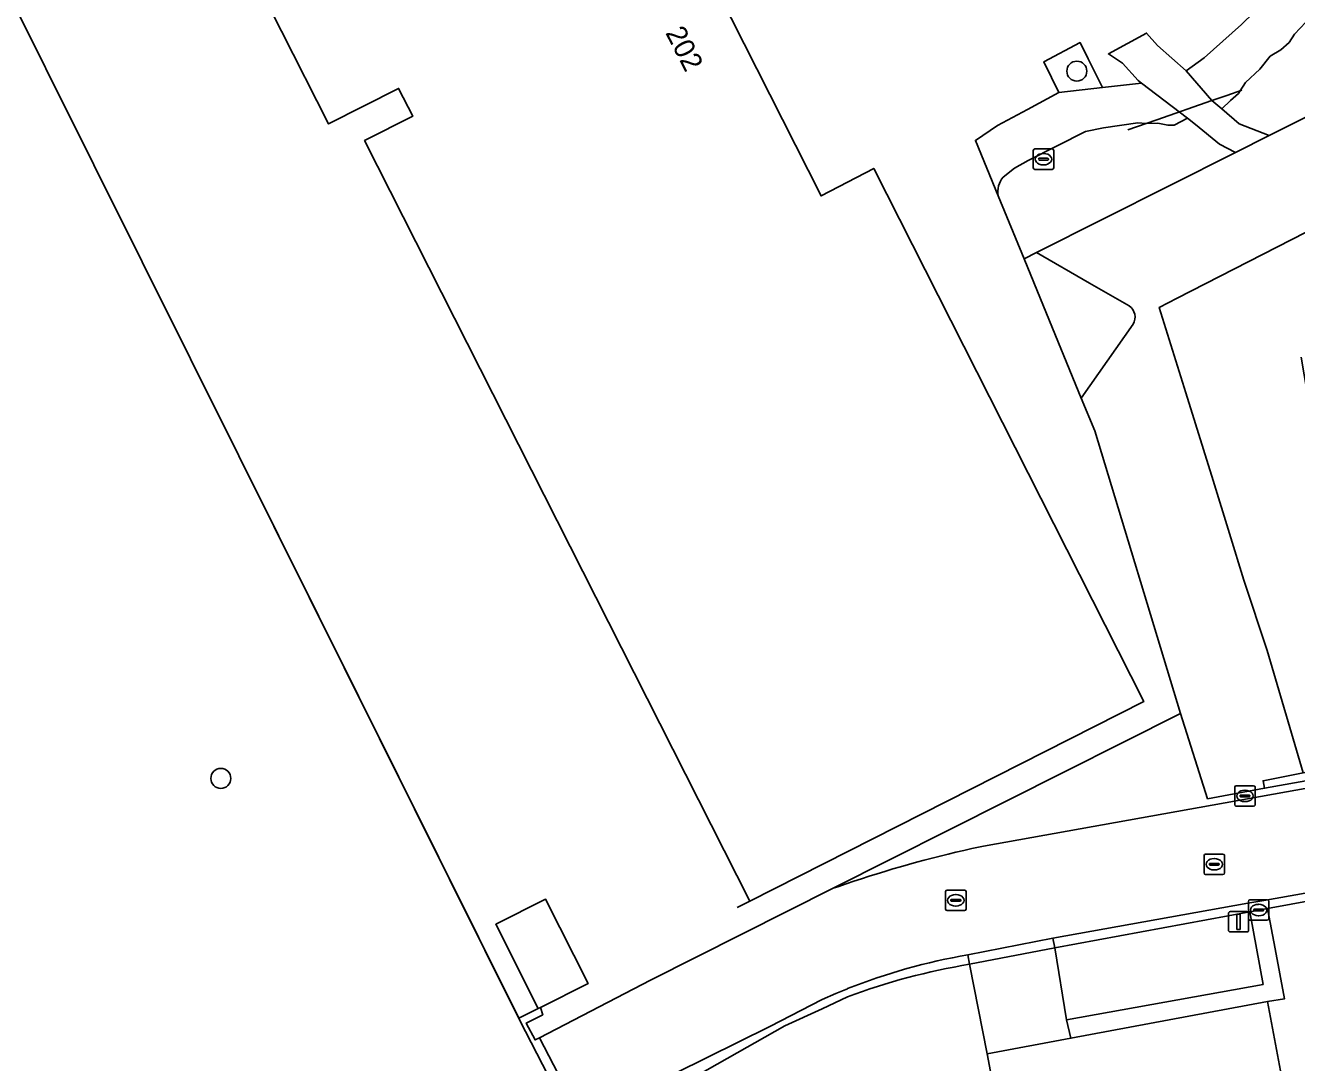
# Model space of a CAD drawing. Extents: x 162879 to 165540, y 384011 to 385181.
# Drawn here: x 163961 to 164023.2, y 384403.2 to 384454 of the extents above; entities that cross this region are included whole.
import ezdxf

# ---------------------------------------------------------------- set-up
doc = ezdxf.new("R2010")
doc.units = 0
for name, color, linetype in [('IMGEO_Boom', 7, 'Continuous'), ('IMGEO_Duiker', 7, 'Continuous'), ('IMGEO_Erf', 7, 'Continuous'), ('IMGEO_Grasland_overig', 7, 'Continuous'), ('IMGEO_Groenvoorziening', 7, 'Continuous'), ('IMGEO_Hek', 7, 'Continuous'), ('IMGEO_Kolk', 7, 'Continuous'), ('IMGEO_Lichtmast', 7, 'Continuous'), ('IMGEO_Meer_plas_ven_vijver', 7, 'Continuous'), ('IMGEO_Pand', 7, 'Continuous'), ('IMGEO_Pand_nummerreeks', 7, 'Continuous'), ('IMGEO_Parkeervlak_halfverhard', 7, 'Continuous'), ('IMGEO_Parkeervlak_open', 7, 'Continuous'), ('IMGEO_Rijbaan_lokaal_open', 7, 'Continuous'), ('IMGEO_Rioolput', 7, 'Continuous'), ('IMGEO_Voetpad_gesloten', 7, 'Continuous'), ('IMGEO_Voetpad_open', 7, 'Continuous')]:
    doc.layers.add(name, color=color, linetype=linetype)

msp = doc.modelspace()

# ---------------------------------------------------------------- linework, layer by layer
at = {"layer": 'IMGEO_Boom'}
for centre in [(164012.477, 384451.713), (163970.57, 384417.08)]:
    msp.add_circle(centre, 0.489, dxfattribs=at)
at = {"layer": 'IMGEO_Duiker'}
msp.add_lwpolyline([(164020.559, 384450.784), (164019.817, 384450.525), (164019.093, 384450.273), (164016.396, 384449.332), (164015.878, 384449.151), (164014.974, 384448.836)], dxfattribs=at)
at = {"layer": 'IMGEO_Erf'}
msp.add_lwpolyline([(163999.958, 384445.605), (164002.532, 384446.952), (164015.762, 384420.846), (163996.474, 384411.072), (163977.607, 384448.31), (163979.962, 384449.503), (163979.27, 384450.868), (163975.845, 384449.132), (163966.643, 384467.293), (163963.116, 384474.229), (163973.271, 384477.585), (163974.218, 384475.787), (163976.745, 384477.064), (163976.016, 384478.459), (163985.081, 384481.372), (163994.351, 384463.076), (163991.784, 384461.77)], close=True, dxfattribs=at)
for points in [[(163952.519, 384470.865), (163971.443, 384432.874), (163985.162, 384405.333), (163986.11, 384405.805), (163984.026, 384409.935), (163986.464, 384411.165), (163988.548, 384407.035), (163986.219, 384405.86), (163986.329, 384405.502), (163985.521, 384405.097), (163985.953, 384404.271), (163986.163, 384404.38), (163991.605, 384407.201), (164000.542, 384411.699), (164017.555, 384420.261), (164013.349, 384434.096), (164012.691, 384435.699), (164010.842, 384440.2), (164009.891, 384442.516), (164008.623, 384445.603), (164007.507, 384448.32), (164008.584, 384449.045), (164010.064, 384449.84), (164011.595, 384450.661), (164011.239, 384451.397), (164010.864, 384452.172), (164012.637, 384453.109), (164013.034, 384452.308), (164013.729, 384450.905), (164015.647, 384451.116), (164015.472, 384451.248), (164014.707, 384452.106), (164014.021, 384452.557), (164015.891, 384453.575), (164016.427, 384452.973), (164017.826, 384451.727), (164018.705, 384452.369), (164020.536, 384453.989)], [(164040.968, 384414.225), (164021.81, 384410.711), (164022.18, 384408.73), (164022.638, 384406.279), (164021.811, 384406.149), (164022.635, 384401.72), (164008.919, 384399.168), (164008.094, 384403.597), (164007.228, 384407.978)], [(164001.25, 384406.378), (164000, 384405.8), (163998.177, 384404.958), (163988.244, 384399.337), (163978.478, 384393.716), (163933.507, 384371.753)]]:
    msp.add_lwpolyline(points, dxfattribs=at)
msp.add_arc((164012.242, 384377.278), 31.106, 99.27515, 110.69265, dxfattribs=at)
at = {"layer": 'IMGEO_Grasland_overig'}
msp.add_lwpolyline([(163971.443, 384432.874), (163952.519, 384470.865), (163922.323, 384455.925), (163894.844, 384442.003), (163892.302, 384440.653), (163886.575, 384438.237), (163896.914, 384417.5), (163898.824, 384413.385), (163899.089, 384413.508), (163900.187, 384411.151), (163899.919, 384411.026), (163922.458, 384362.464), (163934.843, 384369.158), (163933.507, 384371.753), (163978.478, 384393.716), (163988.244, 384399.337), (163985.212, 384405.232), (163985.162, 384405.333)], close=True, dxfattribs=at)
at = {"layer": 'IMGEO_Groenvoorziening'}
msp.add_lwpolyline([(164013.034, 384452.308), (164012.637, 384453.109), (164010.864, 384452.172), (164011.239, 384451.397), (164011.595, 384450.661), (164013.729, 384450.905)], close=True, dxfattribs=at)
at = {"layer": 'IMGEO_Hek'}
for points in [[(163985.212, 384405.232), (163971.443, 384432.874), (163952.519, 384470.865)], [(163996.474, 384411.072), (163995.851, 384410.754)], [(163985.162, 384405.333), (163986.11, 384405.805)]]:
    msp.add_lwpolyline(points, dxfattribs=at)
at = {"layer": 'IMGEO_Kolk'}
for p, q in [((164010.342, 384446.974), (164010.342, 384447.826)), ((164010.417, 384447.9), (164011.269, 384447.9)), ((164010.83, 384447.68), (164010.855, 384447.68)), ((164011.343, 384447.826), (164011.343, 384446.974)), ((164010.601, 384447.394), (164010.601, 384447.406)), ((164011.039, 384447.357), (164010.641, 384447.357)), ((164010.644, 384447.443), (164011.042, 384447.443)), ((164010.853, 384447.12), (164010.828, 384447.12)), ((164011.085, 384447.406), (164011.085, 384447.394)), ((164011.269, 384446.9), (164010.417, 384446.9)), ((164020.206, 384415.795), (164020.206, 384416.647)), ((164020.281, 384416.721), (164021.133, 384416.721)), ((164021.207, 384416.647), (164021.207, 384415.795)), ((164020.465, 384416.215), (164020.465, 384416.227)), ((164020.903, 384416.178), (164020.505, 384416.178)), ((164020.508, 384416.264), (164020.906, 384416.264)), ((164020.717, 384415.941), (164020.692, 384415.941)), ((164020.694, 384416.501), (164020.719, 384416.501)), ((164020.949, 384416.227), (164020.949, 384416.215)), ((164021.133, 384415.721), (164020.281, 384415.721)), ((164020.875, 384410.207), (164020.875, 384411.059)), ((164020.95, 384411.133), (164021.802, 384411.133)), ((164021.363, 384410.913), (164021.388, 384410.913)), ((164021.876, 384411.059), (164021.876, 384410.207)), ((164021.134, 384410.627), (164021.134, 384410.639)), ((164021.572, 384410.59), (164021.174, 384410.59)), ((164021.177, 384410.676), (164021.575, 384410.676)), ((164021.386, 384410.353), (164021.361, 384410.353)), ((164021.618, 384410.639), (164021.618, 384410.627)), ((164021.802, 384410.133), (164020.95, 384410.133))]:
    msp.add_line(p, q, dxfattribs=at)
for points in [[(164010.342, 384446.974), (164010.342, 384447.826)], [(164010.417, 384447.9), (164011.269, 384447.9)], [(164011.343, 384447.826), (164011.343, 384446.974)], [(164011.269, 384446.9), (164010.417, 384446.9)], [(164020.206, 384415.795), (164020.206, 384416.647)], [(164020.281, 384416.721), (164021.133, 384416.721)], [(164021.207, 384416.647), (164021.207, 384415.795)], [(164021.133, 384415.721), (164020.281, 384415.721)], [(164020.875, 384410.207), (164020.875, 384411.059)], [(164020.95, 384411.133), (164021.802, 384411.133)], [(164021.876, 384411.059), (164021.876, 384410.207)], [(164021.802, 384410.133), (164020.95, 384410.133)]]:
    msp.add_lwpolyline(points, dxfattribs=at)
for centre, radius, start, end in [((164010.419, 384447.824), 0.0765, 91.55205, 178.44795), ((164010.419, 384447.824), 0.0765, 91.55205, 178.44795), ((164011.267, 384447.824), 0.0765, 1.55205, 88.44795), ((164011.267, 384447.824), 0.0765, 1.55205, 88.44795), ((164010.641, 384447.403), 0.0403, 85.87752, 175.75265), ((164010.638, 384447.393), 0.0366, 178.93798, 274.71019), ((164011.042, 384447.4), 0.043, 264.86636, 352.45326), ((164011.046, 384447.405), 0.0386, 1.73085, 96.63898), ((164010.419, 384446.976), 0.0765, 181.55205, 268.44795), ((164010.419, 384446.976), 0.0765, 181.55205, 268.44795), ((164011.267, 384446.976), 0.0765, 271.55205, 358.44795), ((164011.267, 384446.976), 0.0765, 271.55205, 358.44795), ((164020.283, 384416.645), 0.0765, 91.55205, 178.44795), ((164020.283, 384416.645), 0.0765, 91.55205, 178.44795), ((164021.131, 384416.645), 0.0765, 1.55205, 88.44795), ((164021.131, 384416.645), 0.0765, 1.55205, 88.44795), ((164020.505, 384416.224), 0.0403, 85.87752, 175.75265), ((164020.502, 384416.214), 0.0366, 178.93798, 274.71019), ((164020.906, 384416.221), 0.043, 264.86636, 352.45326), ((164020.91, 384416.226), 0.0386, 1.73085, 96.63898), ((164020.283, 384415.797), 0.0765, 181.55205, 268.44795), ((164020.283, 384415.797), 0.0765, 181.55205, 268.44795), ((164021.131, 384415.797), 0.0765, 271.55205, 358.44795), ((164021.131, 384415.797), 0.0765, 271.55205, 358.44795), ((164020.952, 384411.057), 0.0765, 91.55205, 178.44795), ((164020.952, 384411.057), 0.0765, 91.55205, 178.44795), ((164021.8, 384411.057), 0.0765, 1.55205, 88.44795), ((164021.8, 384411.057), 0.0765, 1.55205, 88.44795), ((164021.174, 384410.636), 0.0403, 85.87752, 175.75265), ((164021.171, 384410.626), 0.0366, 178.93798, 274.71019), ((164021.575, 384410.633), 0.043, 264.86636, 352.45326), ((164021.579, 384410.638), 0.0386, 1.73085, 96.63898), ((164020.952, 384410.209), 0.0765, 181.55205, 268.44795), ((164020.952, 384410.209), 0.0765, 181.55205, 268.44795), ((164021.8, 384410.209), 0.0765, 271.55205, 358.44795), ((164021.8, 384410.209), 0.0765, 271.55205, 358.44795)]:
    msp.add_arc(centre, radius, start, end, dxfattribs=at)
for centre, major_axis, ratio, start_param, end_param in [((164010.829, 384447.4), (-0.387, 0.002), 0.722429, 4.712389, 7.853982), ((164010.854, 384447.4), (-0.39, 0.002), 0.717154, 1.570796, 4.712389), ((164020.693, 384416.221), (-0.387, 0.002), 0.722429, 4.712389, 7.853982), ((164020.718, 384416.221), (-0.39, 0.002), 0.717154, 1.570796, 4.712389), ((164021.362, 384410.633), (-0.387, 0.002), 0.722429, 4.712389, 7.853982), ((164021.387, 384410.633), (-0.39, 0.002), 0.717154, 1.570796, 4.712389)]:
    msp.add_ellipse(centre, major_axis=major_axis, ratio=ratio, start_param=start_param, end_param=end_param, dxfattribs=at)
at = {"layer": 'IMGEO_Lichtmast'}
for p, q in [((164019.897, 384409.658), (164019.897, 384410.458)), ((164019.897, 384410.458), (164019.897, 384409.658)), ((164019.997, 384410.558), (164020.787, 384410.558)), ((164020.787, 384410.558), (164019.997, 384410.558)), ((164020.887, 384410.458), (164020.887, 384409.658)), ((164020.887, 384409.658), (164020.887, 384410.458)), ((164020.787, 384409.558), (164019.997, 384409.558)), ((164019.997, 384409.558), (164020.787, 384409.558))]:
    msp.add_line(p, q, dxfattribs=at)
msp.add_lwpolyline([(164020.317, 384410.433), (164020.467, 384410.433), (164020.467, 384409.683), (164020.317, 384409.683), (164020.317, 384410.433)], dxfattribs=at)
for centre, start, end in [((164019.997, 384410.458), 90, 180), ((164019.997, 384410.458), 90, 180), ((164020.787, 384410.458), 0, 90), ((164020.787, 384410.458), 360, 90), ((164019.997, 384409.658), 180, 270), ((164019.997, 384409.658), 180, 270), ((164020.787, 384409.658), 270, 0), ((164020.787, 384409.658), 270, 0)]:
    msp.add_arc(centre, 0.1, start, end, dxfattribs=at)
at = {"layer": 'IMGEO_Meer_plas_ven_vijver'}
msp.add_lwpolyline([(164030.027, 384458.48), (164023.033, 384456.241), (164022.337, 384455.906), (164021.154, 384454.607), (164020.536, 384453.989), (164018.705, 384452.369), (164017.826, 384451.727), (164016.427, 384452.973), (164015.891, 384453.575), (164014.021, 384452.557), (164014.707, 384452.106), (164015.472, 384451.248), (164015.647, 384451.116), (164013.729, 384450.905), (164011.595, 384450.661), (164010.064, 384449.84), (164008.584, 384449.045), (164007.507, 384448.32), (164008.623, 384445.603), (164009.891, 384442.516), (164010.504, 384442.824), (164020.241, 384447.725), (164021.885, 384448.553), (164031.319, 384453.301)], dxfattribs=at)
at = {"layer": 'IMGEO_Pand'}
for points in [[(163975.845, 384449.132), (163979.27, 384450.868), (163979.962, 384449.503), (163977.607, 384448.31), (163996.474, 384411.072), (164015.762, 384420.846), (164002.532, 384446.952), (163999.958, 384445.605), (163991.784, 384461.77), (163994.351, 384463.076), (163985.081, 384481.372), (163976.016, 384478.459), (163976.745, 384477.064), (163974.218, 384475.787), (163973.271, 384477.585), (163963.116, 384474.229), (163966.643, 384467.293)], [(163988.548, 384407.035), (163986.464, 384411.165), (163984.026, 384409.935), (163986.11, 384405.805), (163986.219, 384405.86)], [(164008.094, 384403.597), (164008.919, 384399.168), (164022.635, 384401.72), (164021.811, 384406.149), (164012.183, 384404.358)]]:
    msp.add_lwpolyline(points, close=True, dxfattribs=at)
at = {"layer": 'IMGEO_Parkeervlak_halfverhard'}
msp.add_lwpolyline([(164011.399, 384408.786), (164011.971, 384405.264), (164021.594, 384406.992), (164020.943, 384410.552)], close=True, dxfattribs=at)
at = {"layer": 'IMGEO_Parkeervlak_open'}
for points in [[(164017.396, 384440.595), (164035.57, 384449.907), (164034.805, 384450.518), (164031.319, 384453.301), (164021.885, 384448.553), (164020.241, 384447.725), (164010.504, 384442.824), (164013.097, 384441.333), (164015.032, 384440.22)], [(164015.236, 384439.321), (164012.691, 384435.699), (164013.349, 384434.096), (164017.555, 384420.261), (164018.881, 384416.086), (164021.665, 384416.596), (164021.591, 384416.965), (164023.559, 384417.358), (164021.792, 384423.348), (164020.656, 384426.781), (164019.952, 384429.067), (164019.154, 384431.661), (164017.815, 384435.965), (164016.514, 384440.143), (164017.396, 384440.595)]]:
    msp.add_lwpolyline(points, dxfattribs=at)
msp.add_arc((164014.639, 384439.658), 0.686, 330.56841, 55.00156, dxfattribs=at)
at = {"layer": 'IMGEO_Rijbaan_lokaal_open'}
for points in [[(164037.555, 384448.323), (164035.57, 384449.907), (164017.396, 384440.595), (164016.514, 384440.143), (164017.815, 384435.965), (164019.154, 384431.661), (164019.952, 384429.067), (164020.656, 384426.781), (164021.792, 384423.348), (164023.559, 384417.358), (164026.798, 384418.005), (164026.523, 384419.625), (164023.458, 384437.702)], [(164058.592, 384423.535), (164057.775, 384423.37), (164052.768, 384422.357), (164047.482, 384421.288), (164039.958, 384419.871), (164032.62, 384418.561), (164027.075, 384417.572), (164021.665, 384416.596), (164018.881, 384416.086), (164017.555, 384420.261), (164000.542, 384411.699), (164000.817, 384411.788), (164001.176, 384411.912)], [(164007.142, 384408.438), (164011.299, 384409.249), (164020.848, 384410.967), (164021.733, 384411.121), (164040.901, 384414.528), (164064.04, 384418.678), (164063.207, 384423.506), (164060.807, 384423.081), (164058.972, 384422.832), (164046.862, 384420.743), (164007.908, 384413.755), (164007.341, 384413.643)], [(164007.341, 384413.643), (164007.908, 384413.755), (164046.862, 384420.743)], [(164001.176, 384411.912), (164000.817, 384411.788), (164000.542, 384411.699), (163991.605, 384407.201), (163986.163, 384404.38), (163988.234, 384400.383), (163997.439, 384404.933), (164000, 384406.251), (164000.68, 384406.549), (164001.25, 384406.783)]]:
    msp.add_lwpolyline(points, dxfattribs=at)
for points in [[(164064.62, 384418.336), (164064.546, 384418.769), (164064.04, 384418.678), (164040.901, 384414.528), (164021.733, 384411.121), (164020.848, 384410.967), (164011.299, 384409.249), (164011.399, 384408.786), (164020.943, 384410.552), (164021.81, 384410.711), (164040.968, 384414.225)], [(164027.075, 384417.572), (164026.981, 384418.042), (164026.798, 384418.005), (164023.559, 384417.358), (164021.591, 384416.965), (164021.665, 384416.596)]]:
    msp.add_lwpolyline(points, close=True, dxfattribs=at)
for centre, radius, start, end in [((164019.494, 384358.514), 56.453, 102.43233, 108.93487), ((164019.494, 384358.514), 56.453, 102.43233, 108.93487), ((164012.009, 384379.797), 29.052, 99.64331, 111.73566)]:
    msp.add_arc(centre, radius, start, end, dxfattribs=at)
at = {"layer": 'IMGEO_Rioolput'}
for p, q in [((164018.704, 384412.448), (164018.704, 384413.3)), ((164018.779, 384413.374), (164019.631, 384413.374)), ((164018.963, 384412.868), (164018.963, 384412.88)), ((164019.401, 384412.831), (164019.003, 384412.831)), ((164019.006, 384412.917), (164019.404, 384412.917)), ((164019.192, 384413.154), (164019.217, 384413.154)), ((164019.447, 384412.88), (164019.447, 384412.868)), ((164019.705, 384413.3), (164019.705, 384412.448)), ((164019.631, 384412.374), (164018.779, 384412.374)), ((164019.215, 384412.594), (164019.19, 384412.594)), ((164006.05, 384410.683), (164006.05, 384411.535)), ((164006.125, 384411.609), (164006.977, 384411.609)), ((164007.051, 384411.535), (164007.051, 384410.683)), ((164006.309, 384411.103), (164006.309, 384411.115)), ((164006.747, 384411.066), (164006.349, 384411.066)), ((164006.352, 384411.152), (164006.75, 384411.152)), ((164006.538, 384411.389), (164006.563, 384411.389)), ((164006.793, 384411.115), (164006.793, 384411.103)), ((164006.977, 384410.609), (164006.125, 384410.609)), ((164006.561, 384410.829), (164006.536, 384410.829))]:
    msp.add_line(p, q, dxfattribs=at)
for points in [[(164018.704, 384412.448), (164018.704, 384413.3)], [(164018.779, 384413.374), (164019.631, 384413.374)], [(164019.705, 384413.3), (164019.705, 384412.448)], [(164019.631, 384412.374), (164018.779, 384412.374)], [(164006.05, 384410.683), (164006.05, 384411.535)], [(164006.125, 384411.609), (164006.977, 384411.609)], [(164007.051, 384411.535), (164007.051, 384410.683)], [(164006.977, 384410.609), (164006.125, 384410.609)]]:
    msp.add_lwpolyline(points, dxfattribs=at)
for centre, radius, start, end in [((164018.781, 384413.298), 0.0765, 91.55205, 178.44795), ((164018.781, 384413.298), 0.0765, 91.55205, 178.44795), ((164019.003, 384412.877), 0.0403, 85.87752, 175.75265), ((164019, 384412.867), 0.0366, 178.93798, 274.71019), ((164019.404, 384412.874), 0.043, 264.86636, 352.45326), ((164019.408, 384412.879), 0.0386, 1.73085, 96.63898), ((164019.629, 384413.298), 0.0765, 1.55205, 88.44795), ((164019.629, 384413.298), 0.0765, 1.55205, 88.44795), ((164018.781, 384412.45), 0.0765, 181.55205, 268.44795), ((164018.781, 384412.45), 0.0765, 181.55205, 268.44795), ((164019.629, 384412.45), 0.0765, 271.55205, 358.44795), ((164019.629, 384412.45), 0.0765, 271.55205, 358.44795), ((164006.127, 384411.533), 0.0765, 91.55205, 178.44795), ((164006.127, 384411.533), 0.0765, 91.55205, 178.44795), ((164006.975, 384411.533), 0.0765, 1.55205, 88.44795), ((164006.975, 384411.533), 0.0765, 1.55205, 88.44795), ((164006.349, 384411.112), 0.0403, 85.87752, 175.75265), ((164006.346, 384411.102), 0.0366, 178.93798, 274.71019), ((164006.75, 384411.109), 0.043, 264.86636, 352.45326), ((164006.754, 384411.114), 0.0386, 1.73085, 96.63898), ((164006.127, 384410.685), 0.0765, 181.55205, 268.44795), ((164006.127, 384410.685), 0.0765, 181.55205, 268.44795), ((164006.975, 384410.685), 0.0765, 271.55205, 358.44795), ((164006.975, 384410.685), 0.0765, 271.55205, 358.44795)]:
    msp.add_arc(centre, radius, start, end, dxfattribs=at)
for centre, major_axis, ratio, start_param, end_param in [((164019.191, 384412.874), (-0.387, 0.002), 0.722429, 4.712389, 7.853982), ((164019.216, 384412.874), (-0.39, 0.002), 0.717154, 1.570796, 4.712389), ((164006.537, 384411.109), (-0.387, 0.002), 0.722429, 4.712389, 7.853982), ((164006.562, 384411.109), (-0.39, 0.002), 0.717154, 1.570796, 4.712389)]:
    msp.add_ellipse(centre, major_axis=major_axis, ratio=ratio, start_param=start_param, end_param=end_param, dxfattribs=at)
at = {"layer": 'IMGEO_Voetpad_gesloten'}
for points in [[(164030.589, 384456.397), (164030.965, 384456.508), (164030.027, 384458.48), (164023.033, 384456.241), (164022.337, 384455.906), (164021.154, 384454.607), (164020.536, 384453.989), (164018.705, 384452.369), (164017.826, 384451.727), (164019.093, 384450.273), (164019.571, 384449.864), (164020.006, 384450.27), (164020.388, 384450.625), (164020.471, 384450.753), (164020.73, 384451.151), (164021.44, 384451.809), (164021.948, 384452.441), (164022.461, 384452.76), (164022.878, 384453.123), (164023.125, 384453.52), (164023.69, 384454.111), (164024.378, 384454.561)], [(164017.826, 384451.727), (164016.427, 384452.973), (164015.891, 384453.575), (164014.021, 384452.557), (164014.707, 384452.106), (164015.472, 384451.248), (164015.647, 384451.116), (164017.895, 384449.41), (164018.287, 384449.092), (164019.462, 384448.138), (164020.241, 384447.725), (164021.885, 384448.553), (164020.43, 384449.13), (164019.571, 384449.864), (164019.093, 384450.273)]]:
    msp.add_lwpolyline(points, close=True, dxfattribs=at)
for points in [[(164017.895, 384449.41), (164015.647, 384451.116), (164013.729, 384450.905), (164011.595, 384450.661), (164010.064, 384449.84), (164008.584, 384449.045), (164007.507, 384448.32), (164008.623, 384445.603)], [(164008.869, 384446.525), (164009.429, 384446.961), (164010.087, 384447.344), (164012.894, 384448.754), (164013.784, 384448.935), (164015.461, 384449.173), (164015.878, 384449.151), (164016.442, 384449.161), (164016.936, 384449.059), (164017.234, 384449.059), (164017.895, 384449.41)]]:
    msp.add_lwpolyline(points, dxfattribs=at)
msp.add_arc((164009.751, 384445.796), 1.144, 140.4118, 189.70989, dxfattribs=at)
at = {"layer": 'IMGEO_Voetpad_open'}
for points in [[(164015.032, 384440.22), (164013.097, 384441.333), (164010.504, 384442.824), (164009.891, 384442.516), (164010.842, 384440.2), (164012.691, 384435.699), (164015.236, 384439.321)], [(164007.228, 384407.978), (164007.142, 384408.438)], [(164001.25, 384406.783), (164000.68, 384406.549), (164000, 384406.251), (163997.439, 384404.933), (163988.234, 384400.383), (163986.163, 384404.38), (163985.953, 384404.271), (163985.521, 384405.097), (163986.329, 384405.502), (163986.219, 384405.86), (163986.11, 384405.805), (163985.162, 384405.333), (163985.212, 384405.232), (163988.244, 384399.337), (163998.177, 384404.958), (164000, 384405.8), (164001.25, 384406.378)]]:
    msp.add_lwpolyline(points, dxfattribs=at)
for points in [[(164021.81, 384410.711), (164020.943, 384410.552), (164021.594, 384406.992), (164011.971, 384405.264), (164012.183, 384404.358), (164021.811, 384406.149), (164022.638, 384406.279), (164022.18, 384408.73)], [(164011.399, 384408.786), (164011.299, 384409.249), (164007.142, 384408.438), (164007.228, 384407.978)], [(164007.228, 384407.978), (164008.094, 384403.597), (164012.183, 384404.358), (164011.971, 384405.264), (164011.399, 384408.786)]]:
    msp.add_lwpolyline(points, close=True, dxfattribs=at)
for centre, radius, start, end in [((164014.639, 384439.658), 0.686, 330.56841, 55.00156), ((164012.009, 384379.797), 29.052, 99.64331, 111.73566), ((164012.242, 384377.278), 31.106, 99.27515, 110.69265)]:
    msp.add_arc(centre, radius, start, end, dxfattribs=at)

# ---------------------------------------------------------------- texts
at = {"layer": 'IMGEO_Pand_nummerreeks'}
msp.add_text('202', height=1, rotation=297.26441, dxfattribs=at).set_placement((163992.316, 384453.59))

doc.saveas('drawing.dxf')
